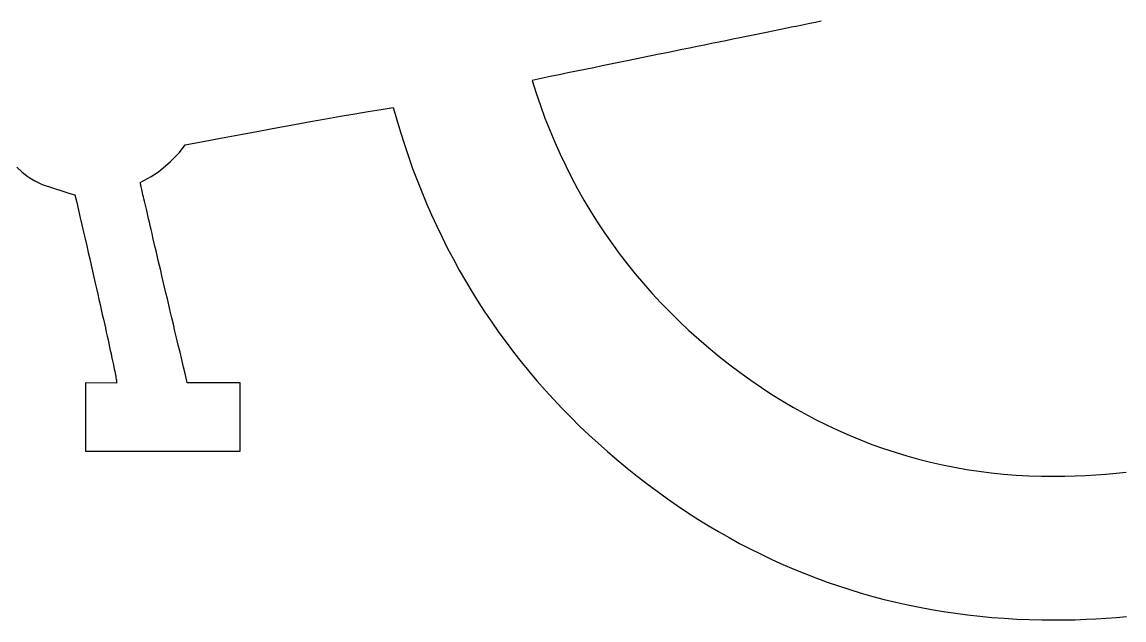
# Model space of a CAD drawing. Extents: x 99958 to 100176, y 99935 to 100011.
# Drawn here: x 100086.5668 to 100086.6297, y 99943.4617 to 99943.4958 of the extents above; entities that cross this region are included whole.
import ezdxf

# ---------------------------------------------------------------- set-up
doc = ezdxf.new("R2010")
doc.units = 0
doc.layers.add('TR_SN_ConstructionSigns', color=7, linetype='Continuous')

msp = doc.modelspace()

# ---------------------------------------------------------------- linework, layer by layer
at = {"layer": 'TR_SN_ConstructionSigns'}
for p, q in [((100086.612091, 99943.49578), (100086.611758, 99943.495713)), ((100086.612419, 99943.495847), (100086.612091, 99943.49578)), ((100086.608913, 99943.495136), (100086.608535, 99943.495059)), ((100086.609286, 99943.495212), (100086.608913, 99943.495136)), ((100086.609654, 99943.495286), (100086.609286, 99943.495212)), ((100086.610017, 99943.49536), (100086.609654, 99943.495286)), ((100086.610375, 99943.495433), (100086.610017, 99943.49536)), ((100086.610728, 99943.495504), (100086.610375, 99943.495433)), ((100086.611076, 99943.495575), (100086.610728, 99943.495504)), ((100086.61142, 99943.495644), (100086.611076, 99943.495575)), ((100086.611758, 99943.495713), (100086.61142, 99943.495644)), ((100086.605749, 99943.494491), (100086.605331, 99943.494406)), ((100086.606162, 99943.494576), (100086.605749, 99943.494491)), ((100086.60657, 99943.494659), (100086.606162, 99943.494576)), ((100086.606973, 99943.494741), (100086.60657, 99943.494659)), ((100086.607371, 99943.494822), (100086.606973, 99943.494741)), ((100086.607764, 99943.494902), (100086.607371, 99943.494822)), ((100086.608152, 99943.494981), (100086.607764, 99943.494902)), ((100086.608535, 99943.495059), (100086.608152, 99943.494981)), ((100086.602717, 99943.493872), (100086.602264, 99943.49378)), ((100086.603165, 99943.493964), (100086.602717, 99943.493872)), ((100086.603608, 99943.494054), (100086.603165, 99943.493964)), ((100086.604046, 99943.494144), (100086.603608, 99943.494054)), ((100086.60448, 99943.494232), (100086.604046, 99943.494144)), ((100086.604908, 99943.49432), (100086.60448, 99943.494232)), ((100086.605331, 99943.494406), (100086.604908, 99943.49432)), ((100086.599925, 99943.493301), (100086.599442, 99943.493202)), ((100086.600403, 99943.493399), (100086.599925, 99943.493301)), ((100086.600876, 99943.493496), (100086.600403, 99943.493399)), ((100086.601343, 99943.493591), (100086.600876, 99943.493496)), ((100086.601806, 99943.493686), (100086.601343, 99943.493591)), ((100086.602264, 99943.49378), (100086.601806, 99943.493686)), ((100086.596952, 99943.492692), (100086.596439, 99943.492586)), ((100086.59746, 99943.492796), (100086.596952, 99943.492692)), ((100086.597963, 99943.492899), (100086.59746, 99943.492796)), ((100086.598461, 99943.493001), (100086.597963, 99943.492899)), ((100086.598954, 99943.493102), (100086.598461, 99943.493001)), ((100086.599442, 99943.493202), (100086.598954, 99943.493102)), ((100086.596439, 99943.492586), (100086.595921, 99943.49248)), ((100086.595921, 99943.49248), (100086.596152, 99943.491754)), ((100086.596152, 99943.491754), (100086.596398, 99943.491038)), ((100086.586575, 99943.490701), (100086.587309, 99943.490823)), ((100086.587309, 99943.490823), (100086.588008, 99943.490937)), ((100086.588008, 99943.490937), (100086.588207, 99943.490227)), ((100086.596398, 99943.491038), (100086.596658, 99943.490331)), ((100086.582368, 99943.489963), (100086.583281, 99943.490127)), ((100086.583281, 99943.490127), (100086.584158, 99943.490283)), ((100086.584158, 99943.490283), (100086.585, 99943.490431)), ((100086.585, 99943.490431), (100086.585805, 99943.49057)), ((100086.585805, 99943.49057), (100086.586575, 99943.490701)), ((100086.588207, 99943.490227), (100086.588417, 99943.489525)), ((100086.596658, 99943.490331), (100086.596932, 99943.489633)), ((100086.579413, 99943.489419), (100086.580434, 99943.489609)), ((100086.580434, 99943.489609), (100086.581419, 99943.48979)), ((100086.581419, 99943.48979), (100086.582368, 99943.489963)), ((100086.588417, 99943.489525), (100086.588638, 99943.48883)), ((100086.596932, 99943.489633), (100086.597221, 99943.488946)), ((100086.576137, 99943.488799), (100086.577265, 99943.489014)), ((100086.577265, 99943.489014), (100086.578357, 99943.489221)), ((100086.578357, 99943.489221), (100086.579413, 99943.489419)), ((100086.597221, 99943.488946), (100086.597524, 99943.488268)), ((100086.575309, 99943.487848), (100086.575814, 99943.488363)), ((100086.575814, 99943.488363), (100086.576137, 99943.488799)), ((100086.588638, 99943.48883), (100086.588869, 99943.488142)), ((100086.597524, 99943.488268), (100086.597841, 99943.4876)), ((100086.574624, 99943.487254), (100086.575309, 99943.487848)), ((100086.588869, 99943.488142), (100086.589111, 99943.487461)), ((100086.597841, 99943.4876), (100086.598173, 99943.486941)), ((100086.566535, 99943.487529), (100086.566838, 99943.487239)), ((100086.566838, 99943.487239), (100086.567182, 99943.486978)), ((100086.567182, 99943.486978), (100086.567564, 99943.486745)), ((100086.573577, 99943.48666), (100086.574188, 99943.486987)), ((100086.574188, 99943.486987), (100086.574624, 99943.487254)), ((100086.589111, 99943.487461), (100086.589364, 99943.486787)), ((100086.567564, 99943.486745), (100086.567987, 99943.486541)), ((100086.567987, 99943.486541), (100086.568627, 99943.486326)), ((100086.568627, 99943.486326), (100086.569151, 99943.486155)), ((100086.573578, 99943.486651), (100086.573577, 99943.48666)), ((100086.573581, 99943.486633), (100086.573578, 99943.486651)), ((100086.573586, 99943.486606), (100086.573581, 99943.486633)), ((100086.573594, 99943.48657), (100086.573586, 99943.486606)), ((100086.573603, 99943.486524), (100086.573594, 99943.48657)), ((100086.573615, 99943.48647), (100086.573603, 99943.486524)), ((100086.573629, 99943.486408), (100086.573615, 99943.48647)), ((100086.573645, 99943.486336), (100086.573629, 99943.486408)), ((100086.573663, 99943.486255), (100086.573645, 99943.486336)), ((100086.589364, 99943.486787), (100086.589627, 99943.486121)), ((100086.598173, 99943.486941), (100086.598519, 99943.486292)), ((100086.569151, 99943.486155), (100086.569558, 99943.486029)), ((100086.569558, 99943.486029), (100086.569849, 99943.485947)), ((100086.569849, 99943.485947), (100086.569952, 99943.485504)), ((100086.573684, 99943.486165), (100086.573663, 99943.486255)), ((100086.573706, 99943.486066), (100086.573684, 99943.486165)), ((100086.573731, 99943.485958), (100086.573706, 99943.486066)), ((100086.573758, 99943.485842), (100086.573731, 99943.485958)), ((100086.573786, 99943.485716), (100086.573758, 99943.485842)), ((100086.573818, 99943.485582), (100086.573786, 99943.485716)), ((100086.589627, 99943.486121), (100086.589901, 99943.485461)), ((100086.598519, 99943.486292), (100086.59888, 99943.485652)), ((100086.569952, 99943.485504), (100086.570052, 99943.485071)), ((100086.570052, 99943.485071), (100086.57015, 99943.484647)), ((100086.573851, 99943.485438), (100086.573818, 99943.485582)), ((100086.573886, 99943.485285), (100086.573851, 99943.485438)), ((100086.573923, 99943.485124), (100086.573886, 99943.485285)), ((100086.573963, 99943.484954), (100086.573923, 99943.485124)), ((100086.589901, 99943.485461), (100086.590186, 99943.484809)), ((100086.59888, 99943.485652), (100086.599254, 99943.485022)), ((100086.57015, 99943.484647), (100086.570246, 99943.484233)), ((100086.574005, 99943.484774), (100086.573963, 99943.484954)), ((100086.574049, 99943.484586), (100086.574005, 99943.484774)), ((100086.574095, 99943.484389), (100086.574049, 99943.484586)), ((100086.590186, 99943.484809), (100086.590482, 99943.484164)), ((100086.599254, 99943.485022), (100086.599644, 99943.484402)), ((100086.570246, 99943.484233), (100086.57034, 99943.483827)), ((100086.57034, 99943.483827), (100086.570431, 99943.483431)), ((100086.574143, 99943.484183), (100086.574095, 99943.484389)), ((100086.574193, 99943.483967), (100086.574143, 99943.484183)), ((100086.574246, 99943.483743), (100086.574193, 99943.483967)), ((100086.590482, 99943.484164), (100086.590788, 99943.483526)), ((100086.599644, 99943.484402), (100086.600047, 99943.483791)), ((100086.570431, 99943.483431), (100086.57052, 99943.483045)), ((100086.5743, 99943.48351), (100086.574246, 99943.483743)), ((100086.574357, 99943.483268), (100086.5743, 99943.48351)), ((100086.574416, 99943.483017), (100086.574357, 99943.483268)), ((100086.590788, 99943.483526), (100086.591105, 99943.482895)), ((100086.600047, 99943.483791), (100086.600465, 99943.48319)), ((100086.600465, 99943.48319), (100086.600898, 99943.482599)), ((100086.57052, 99943.483045), (100086.570607, 99943.482667)), ((100086.570607, 99943.482667), (100086.570691, 99943.482299)), ((100086.574477, 99943.482757), (100086.574416, 99943.483017)), ((100086.57454, 99943.482489), (100086.574477, 99943.482757)), ((100086.591105, 99943.482895), (100086.591432, 99943.482271)), ((100086.600898, 99943.482599), (100086.601344, 99943.482017)), ((100086.570691, 99943.482299), (100086.570774, 99943.48194)), ((100086.570774, 99943.48194), (100086.570854, 99943.481591)), ((100086.574605, 99943.482211), (100086.57454, 99943.482489)), ((100086.574673, 99943.481924), (100086.574605, 99943.482211)), ((100086.574743, 99943.481628), (100086.574673, 99943.481924)), ((100086.591432, 99943.482271), (100086.591771, 99943.481655)), ((100086.601344, 99943.482017), (100086.601805, 99943.481445)), ((100086.570854, 99943.481591), (100086.570931, 99943.481251)), ((100086.574814, 99943.481324), (100086.574743, 99943.481628)), ((100086.574888, 99943.48101), (100086.574814, 99943.481324)), ((100086.591771, 99943.481655), (100086.592119, 99943.481045)), ((100086.601805, 99943.481445), (100086.602281, 99943.480883)), ((100086.570931, 99943.481251), (100086.571007, 99943.48092)), ((100086.571007, 99943.48092), (100086.57108, 99943.480599)), ((100086.574964, 99943.480687), (100086.574888, 99943.48101)), ((100086.575042, 99943.480356), (100086.574964, 99943.480687)), ((100086.592119, 99943.481045), (100086.592479, 99943.480443)), ((100086.602281, 99943.480883), (100086.60277, 99943.48033)), ((100086.57108, 99943.480599), (100086.571151, 99943.480287)), ((100086.571151, 99943.480287), (100086.57122, 99943.479984)), ((100086.575123, 99943.480015), (100086.575042, 99943.480356)), ((100086.592479, 99943.480443), (100086.592849, 99943.479848)), ((100086.60277, 99943.48033), (100086.603275, 99943.479786)), ((100086.57122, 99943.479984), (100086.571286, 99943.47969)), ((100086.571286, 99943.47969), (100086.57135, 99943.479406)), ((100086.57135, 99943.479406), (100086.571412, 99943.479131)), ((100086.575205, 99943.479666), (100086.575123, 99943.480015)), ((100086.57529, 99943.479308), (100086.575205, 99943.479666)), ((100086.592849, 99943.479848), (100086.59323, 99943.47926)), ((100086.603275, 99943.479786), (100086.603793, 99943.479253)), ((100086.571412, 99943.479131), (100086.571472, 99943.478866)), ((100086.571472, 99943.478866), (100086.571529, 99943.47861)), ((100086.575376, 99943.47894), (100086.57529, 99943.479308)), ((100086.575465, 99943.478564), (100086.575376, 99943.47894)), ((100086.59323, 99943.47926), (100086.593622, 99943.478679)), ((100086.603793, 99943.479253), (100086.604326, 99943.478729)), ((100086.571529, 99943.47861), (100086.571584, 99943.478363)), ((100086.571584, 99943.478363), (100086.571637, 99943.478125)), ((100086.575556, 99943.478179), (100086.575465, 99943.478564)), ((100086.575649, 99943.477784), (100086.575556, 99943.478179)), ((100086.593622, 99943.478679), (100086.594024, 99943.478106)), ((100086.604326, 99943.478729), (100086.604873, 99943.478214)), ((100086.604873, 99943.478214), (100086.605435, 99943.47771)), ((100086.571637, 99943.478125), (100086.571688, 99943.477897)), ((100086.571688, 99943.477897), (100086.571736, 99943.477678)), ((100086.571736, 99943.477678), (100086.571782, 99943.477468)), ((100086.575745, 99943.477381), (100086.575649, 99943.477784)), ((100086.594024, 99943.478106), (100086.594437, 99943.477539)), ((100086.594437, 99943.477539), (100086.594861, 99943.47698)), ((100086.605435, 99943.47771), (100086.606011, 99943.477214)), ((100086.571782, 99943.477468), (100086.571826, 99943.477268)), ((100086.571826, 99943.477268), (100086.571868, 99943.477077)), ((100086.571868, 99943.477077), (100086.571907, 99943.476895)), ((100086.571907, 99943.476895), (100086.571944, 99943.476723)), ((100086.575842, 99943.476969), (100086.575745, 99943.477381)), ((100086.575942, 99943.476548), (100086.575842, 99943.476969)), ((100086.594861, 99943.47698), (100086.595296, 99943.476428)), ((100086.606011, 99943.477214), (100086.606601, 99943.476729)), ((100086.571944, 99943.476723), (100086.571979, 99943.47656)), ((100086.571979, 99943.47656), (100086.572011, 99943.476406)), ((100086.572011, 99943.476406), (100086.572041, 99943.476262)), ((100086.572041, 99943.476262), (100086.572069, 99943.476126)), ((100086.576043, 99943.476118), (100086.575942, 99943.476548)), ((100086.595296, 99943.476428), (100086.595741, 99943.475883)), ((100086.606601, 99943.476729), (100086.607206, 99943.476253)), ((100086.572069, 99943.476126), (100086.572095, 99943.476001)), ((100086.572095, 99943.476001), (100086.572118, 99943.475884)), ((100086.572118, 99943.475884), (100086.57214, 99943.475777)), ((100086.57214, 99943.475777), (100086.572159, 99943.475679)), ((100086.572159, 99943.475679), (100086.572175, 99943.475591)), ((100086.576147, 99943.475679), (100086.576043, 99943.476118)), ((100086.576253, 99943.475231), (100086.576147, 99943.475679)), ((100086.595741, 99943.475883), (100086.596197, 99943.475345)), ((100086.607206, 99943.476253), (100086.607798, 99943.475807)), ((100086.607798, 99943.475807), (100086.608396, 99943.475377)), ((100086.572223, 99943.475213), (100086.570446, 99943.475231)), ((100086.570446, 99943.475231), (100086.570446, 99943.471319)), ((100086.572175, 99943.475591), (100086.57219, 99943.475511)), ((100086.57219, 99943.475511), (100086.572202, 99943.475442)), ((100086.572202, 99943.475442), (100086.572212, 99943.475381)), ((100086.572212, 99943.475381), (100086.572219, 99943.47533)), ((100086.572219, 99943.47533), (100086.572224, 99943.475288)), ((100086.572227, 99943.475218), (100086.572223, 99943.475213)), ((100086.572224, 99943.475288), (100086.572228, 99943.475255)), ((100086.572228, 99943.475232), (100086.572227, 99943.475218)), ((100086.572228, 99943.475255), (100086.572228, 99943.475232)), ((100086.579283, 99943.475231), (100086.576253, 99943.475231)), ((100086.579283, 99943.471319), (100086.579283, 99943.475231)), ((100086.596197, 99943.475345), (100086.596663, 99943.474814)), ((100086.608396, 99943.475377), (100086.608999, 99943.474963)), ((100086.596663, 99943.474814), (100086.59714, 99943.474291)), ((100086.608999, 99943.474963), (100086.609606, 99943.474565)), ((100086.609606, 99943.474565), (100086.610219, 99943.474184)), ((100086.59714, 99943.474291), (100086.597628, 99943.473774)), ((100086.597628, 99943.473774), (100086.598127, 99943.473265)), ((100086.610219, 99943.474184), (100086.610837, 99943.473819)), ((100086.610837, 99943.473819), (100086.61146, 99943.47347)), ((100086.598127, 99943.473265), (100086.598636, 99943.472763)), ((100086.61146, 99943.47347), (100086.612087, 99943.473138)), ((100086.612087, 99943.473138), (100086.61272, 99943.472821)), ((100086.598636, 99943.472763), (100086.599156, 99943.472268)), ((100086.61272, 99943.472821), (100086.613358, 99943.472521)), ((100086.613358, 99943.472521), (100086.614001, 99943.472237)), ((100086.599156, 99943.472268), (100086.599686, 99943.47178)), ((100086.614001, 99943.472237), (100086.614649, 99943.471969)), ((100086.614649, 99943.471969), (100086.615302, 99943.471718)), ((100086.570446, 99943.471319), (100086.579283, 99943.471319)), ((100086.599686, 99943.47178), (100086.600228, 99943.4713)), ((100086.600228, 99943.4713), (100086.600779, 99943.470826)), ((100086.615302, 99943.471718), (100086.615961, 99943.471483)), ((100086.615961, 99943.471483), (100086.616624, 99943.471264)), ((100086.616624, 99943.471264), (100086.617292, 99943.471061)), ((100086.600779, 99943.470826), (100086.601342, 99943.47036)), ((100086.617292, 99943.471061), (100086.617965, 99943.470874)), ((100086.617965, 99943.470874), (100086.618644, 99943.470704)), ((100086.618644, 99943.470704), (100086.619327, 99943.47055)), ((100086.601342, 99943.47036), (100086.601915, 99943.469901)), ((100086.619327, 99943.47055), (100086.620015, 99943.470412)), ((100086.620015, 99943.470412), (100086.620709, 99943.47029)), ((100086.620709, 99943.47029), (100086.621407, 99943.470185)), ((100086.621407, 99943.470185), (100086.622111, 99943.470095)), ((100086.622111, 99943.470095), (100086.62282, 99943.470022)), ((100086.62282, 99943.470022), (100086.623533, 99943.469966)), ((100086.628074, 99943.469973), (100086.628656, 99943.470018)), ((100086.628656, 99943.470018), (100086.629235, 99943.470073)), ((100086.629235, 99943.470073), (100086.629809, 99943.470138)), ((100086.601915, 99943.469901), (100086.602481, 99943.469464)), ((100086.602481, 99943.469464), (100086.60305, 99943.469038)), ((100086.623533, 99943.469966), (100086.624252, 99943.469925)), ((100086.624252, 99943.469925), (100086.624976, 99943.469901)), ((100086.624976, 99943.469901), (100086.625704, 99943.469893)), ((100086.625704, 99943.469893), (100086.626303, 99943.469898)), ((100086.626303, 99943.469898), (100086.626897, 99943.469913)), ((100086.626897, 99943.469913), (100086.627488, 99943.469938)), ((100086.627488, 99943.469938), (100086.628074, 99943.469973)), ((100086.60305, 99943.469038), (100086.603624, 99943.468625)), ((100086.603624, 99943.468625), (100086.604202, 99943.468224)), ((100086.604202, 99943.468224), (100086.604785, 99943.467834)), ((100086.604785, 99943.467834), (100086.605372, 99943.467457)), ((100086.605372, 99943.467457), (100086.605963, 99943.467092)), ((100086.605963, 99943.467092), (100086.606558, 99943.466738)), ((100086.606558, 99943.466738), (100086.607158, 99943.466397)), ((100086.607158, 99943.466397), (100086.607763, 99943.466067)), ((100086.607763, 99943.466067), (100086.608371, 99943.46575)), ((100086.608371, 99943.46575), (100086.608984, 99943.465444)), ((100086.608984, 99943.465444), (100086.609601, 99943.465151)), ((100086.609601, 99943.465151), (100086.610223, 99943.464869)), ((100086.610223, 99943.464869), (100086.610849, 99943.4646)), ((100086.610849, 99943.4646), (100086.611479, 99943.464342)), ((100086.611479, 99943.464342), (100086.612113, 99943.464096)), ((100086.612113, 99943.464096), (100086.612752, 99943.463863)), ((100086.612752, 99943.463863), (100086.613396, 99943.463641)), ((100086.613396, 99943.463641), (100086.614043, 99943.463432)), ((100086.614043, 99943.463432), (100086.614695, 99943.463234)), ((100086.614695, 99943.463234), (100086.615351, 99943.463048)), ((100086.615351, 99943.463048), (100086.616012, 99943.462874)), ((100086.616012, 99943.462874), (100086.616677, 99943.462713)), ((100086.616677, 99943.462713), (100086.617346, 99943.462563)), ((100086.617346, 99943.462563), (100086.61802, 99943.462425)), ((100086.61802, 99943.462425), (100086.618697, 99943.462299)), ((100086.618697, 99943.462299), (100086.61938, 99943.462186)), ((100086.61938, 99943.462186), (100086.620066, 99943.462084)), ((100086.620066, 99943.462084), (100086.620757, 99943.461994)), ((100086.620757, 99943.461994), (100086.621452, 99943.461916)), ((100086.621452, 99943.461916), (100086.622152, 99943.46185)), ((100086.622152, 99943.46185), (100086.622856, 99943.461796)), ((100086.62867, 99943.461801), (100086.629252, 99943.461845)), ((100086.629252, 99943.461845), (100086.62983, 99943.461897)), ((100086.622856, 99943.461796), (100086.623564, 99943.461754)), ((100086.623564, 99943.461754), (100086.624277, 99943.461724)), ((100086.624277, 99943.461724), (100086.624994, 99943.461706)), ((100086.624994, 99943.461706), (100086.625715, 99943.4617)), ((100086.625715, 99943.4617), (100086.626313, 99943.461704)), ((100086.626313, 99943.461704), (100086.626907, 99943.461716)), ((100086.626907, 99943.461716), (100086.627498, 99943.461737)), ((100086.627498, 99943.461737), (100086.628086, 99943.461765)), ((100086.628086, 99943.461765), (100086.62867, 99943.461801))]:
    msp.add_line(p, q, dxfattribs=at)

doc.saveas('drawing.dxf')
